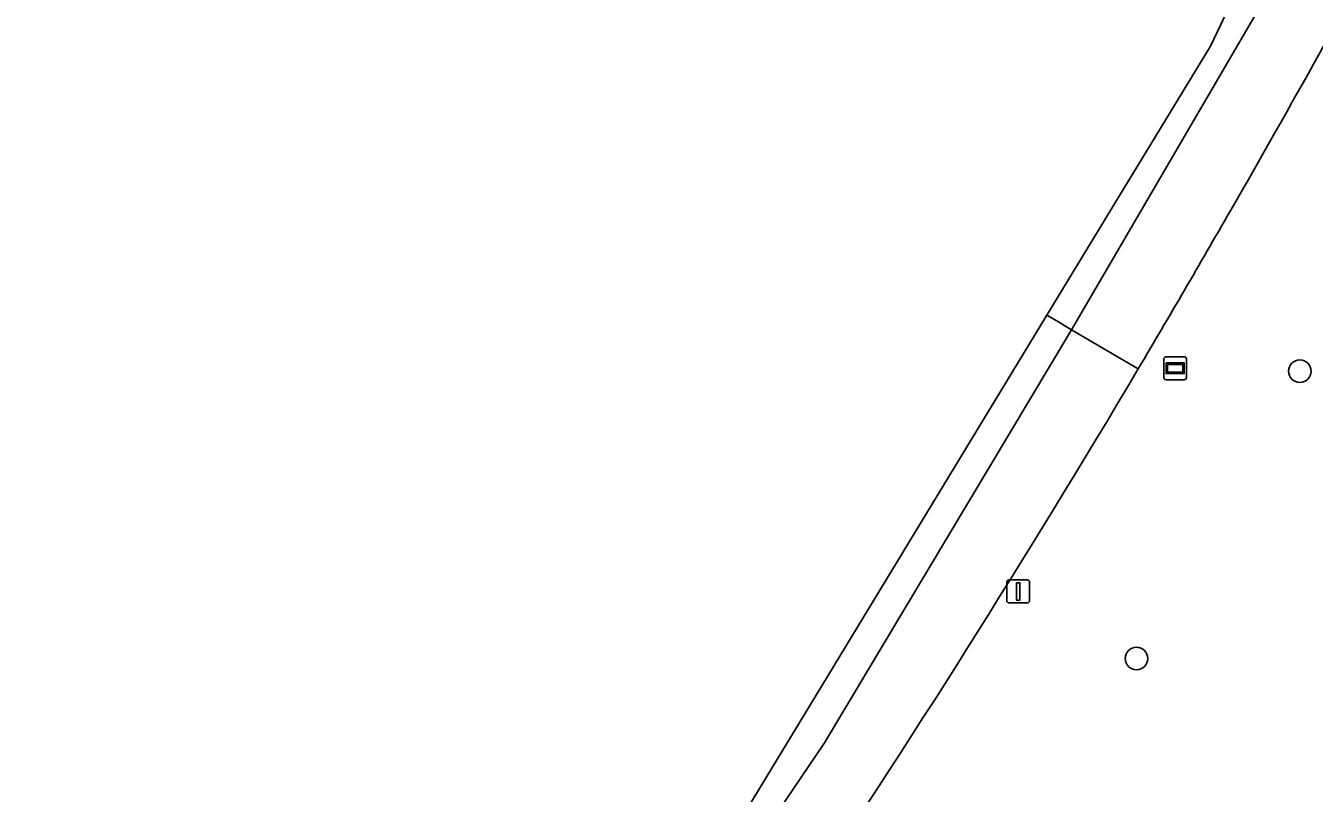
# Model space of a CAD drawing. Extents: x 162803 to 163818, y 381639 to 382475.
# Drawn here: x 162911.9 to 162967.9, y 382196.8 to 382230.1 of the extents above; entities that cross this region are included whole.
import ezdxf

# ---------------------------------------------------------------- set-up
doc = ezdxf.new("R2010")
doc.units = 0
for name, color, linetype in [('IMGEO_Berm_groen', 7, 'Continuous'), ('IMGEO_Boom', 7, 'Continuous'), ('IMGEO_Lichtmast', 7, 'Continuous'), ('IMGEO_Rijbaan_regionaal_gesloten', 7, 'Continuous'), ('IMGEO_Wegwijzer', 7, 'Continuous')]:
    doc.layers.add(name, color=color, linetype=linetype)

msp = doc.modelspace()

# ---------------------------------------------------------------- linework, layer by layer
at = {"layer": 'IMGEO_Berm_groen'}
for centre, radius, start, end in [((162559.419, 382455.963), 467.514, 329.98101, 333.86103), ((162496.586, 382490.117), 539.009, 329.33624, 330.17898), ((162511.222, 382481.658), 522.105, 326.18448, 329.31553)]:
    msp.add_arc(centre, radius, start, end, dxfattribs=at)
at = {"layer": 'IMGEO_Boom'}
for centre in [(162967.258, 382215.118), (162960.157, 382202.632)]:
    msp.add_circle(centre, 0.489, dxfattribs=at)
at = {"layer": 'IMGEO_Lichtmast'}
for p, q in [((162954.512, 382205.148), (162954.512, 382205.948)), ((162954.512, 382205.948), (162954.512, 382205.148)), ((162954.612, 382206.048), (162955.402, 382206.048)), ((162955.402, 382206.048), (162954.612, 382206.048)), ((162955.502, 382205.948), (162955.502, 382205.148)), ((162955.502, 382205.148), (162955.502, 382205.948)), ((162955.402, 382205.048), (162954.612, 382205.048)), ((162954.612, 382205.048), (162955.402, 382205.048))]:
    msp.add_line(p, q, dxfattribs=at)
msp.add_lwpolyline([(162954.932, 382205.923), (162955.082, 382205.923), (162955.082, 382205.173), (162954.932, 382205.173), (162954.932, 382205.923)], dxfattribs=at)
for centre, start, end in [((162954.612, 382205.948), 90, 180), ((162954.612, 382205.948), 90, 180), ((162955.402, 382205.948), 0, 90), ((162955.402, 382205.948), 360, 90), ((162954.612, 382205.148), 180, 270), ((162954.612, 382205.148), 180, 270), ((162955.402, 382205.148), 270, 0), ((162955.402, 382205.148), 270, 0)]:
    msp.add_arc(centre, 0.1, start, end, dxfattribs=at)
at = {"layer": 'IMGEO_Rijbaan_regionaal_gesloten'}
for points in [[(162956.261, 382217.556), (162956.788, 382217.246), (162957.041, 382217.097), (162957.334, 382216.925), (162970.099, 382238.803), (162988.069, 382276.576), (162999.406, 382306.223), (163004.339, 382321.327), (163010.545, 382342.595), (163016.751, 382367.915), (163022.202, 382392.931), (163024.249, 382401.938), (163027.1, 382412.472), (163031.008, 382425.974), (163036.242, 382443.17), (163034.29, 382443.535), (163021.987, 382400.242), (163002.164, 382316.367), (162982.804, 382270.096), (162963.365, 382229.253), (162959.404, 382222.731), (162956.261, 382217.556)], [(163039.378, 382442.583), (163036.242, 382443.17), (163031.008, 382425.974), (163027.1, 382412.472), (163024.249, 382401.938), (163022.202, 382392.931), (163016.751, 382367.915), (163010.545, 382342.595), (163004.339, 382321.327), (162999.406, 382306.223), (162988.069, 382276.576), (162970.099, 382238.803), (162957.334, 382216.925), (162960.228, 382215.223)], [(162818.948, 382062.362), (162820.468, 382061.148), (162840.751, 382080.004), (162851.486, 382089.833), (162874.432, 382111.672), (162885.166, 382122.574), (162895.499, 382133.41), (162905.445, 382144.614), (162918.126, 382160.102), (162930.043, 382175.636), (162940.828, 382190.463), (162946.581, 382198.967), (162957.334, 382216.925), (162957.041, 382217.097), (162956.788, 382217.246), (162956.261, 382217.556), (162937.76, 382187.092), (162905.886, 382147.567), (162869.534, 382108.305), (162836.558, 382077.069), (162831.183, 382071.978), (162818.948, 382062.362)], [(162960.228, 382215.223), (162957.334, 382216.925), (162946.581, 382198.967), (162940.828, 382190.463), (162930.043, 382175.636), (162918.126, 382160.102), (162905.445, 382144.614), (162895.499, 382133.41), (162885.166, 382122.574), (162874.432, 382111.672), (162851.486, 382089.833), (162840.751, 382080.004), (162820.468, 382061.148), (162823.176, 382058.987), (162823.277, 382059.081), (162845.801, 382079.946)]]:
    msp.add_lwpolyline(points, dxfattribs=at)
for centre, radius, start, end in [((162559.419, 382455.963), 467.514, 329.98101, 333.86103), ((162496.586, 382490.117), 539.009, 329.33624, 330.17898), ((162511.222, 382481.658), 522.105, 326.18448, 329.31553)]:
    msp.add_arc(centre, radius, start, end, dxfattribs=at)
at = {"layer": 'IMGEO_Wegwijzer'}
for p, q in [((162961.338, 382214.848), (162961.338, 382215.648)), ((162961.338, 382215.648), (162961.338, 382214.848)), ((162961.438, 382215.748), (162962.228, 382215.748)), ((162962.228, 382215.748), (162961.438, 382215.748)), ((162962.328, 382215.648), (162962.328, 382214.848)), ((162962.328, 382214.848), (162962.328, 382215.648)), ((162962.228, 382214.748), (162961.438, 382214.748)), ((162961.438, 382214.748), (162962.228, 382214.748))]:
    msp.add_line(p, q, dxfattribs=at)
for points in [[(162961.439, 382215.48), (162962.227, 382215.48), (162962.227, 382215.016), (162961.439, 382215.016), (162961.439, 382215.48)], [(162961.504, 382215.415), (162961.504, 382215.081), (162962.162, 382215.081), (162962.162, 382215.415), (162961.504, 382215.415)]]:
    msp.add_lwpolyline(points, dxfattribs=at)
for centre, start, end in [((162961.438, 382215.648), 90, 180), ((162961.438, 382215.648), 90, 180), ((162962.228, 382215.648), 0, 90), ((162962.228, 382215.648), 360, 90), ((162961.438, 382214.848), 180, 270), ((162961.438, 382214.848), 180, 270), ((162962.228, 382214.848), 270, 0), ((162962.228, 382214.848), 270, 0)]:
    msp.add_arc(centre, 0.1, start, end, dxfattribs=at)

doc.saveas('drawing.dxf')
